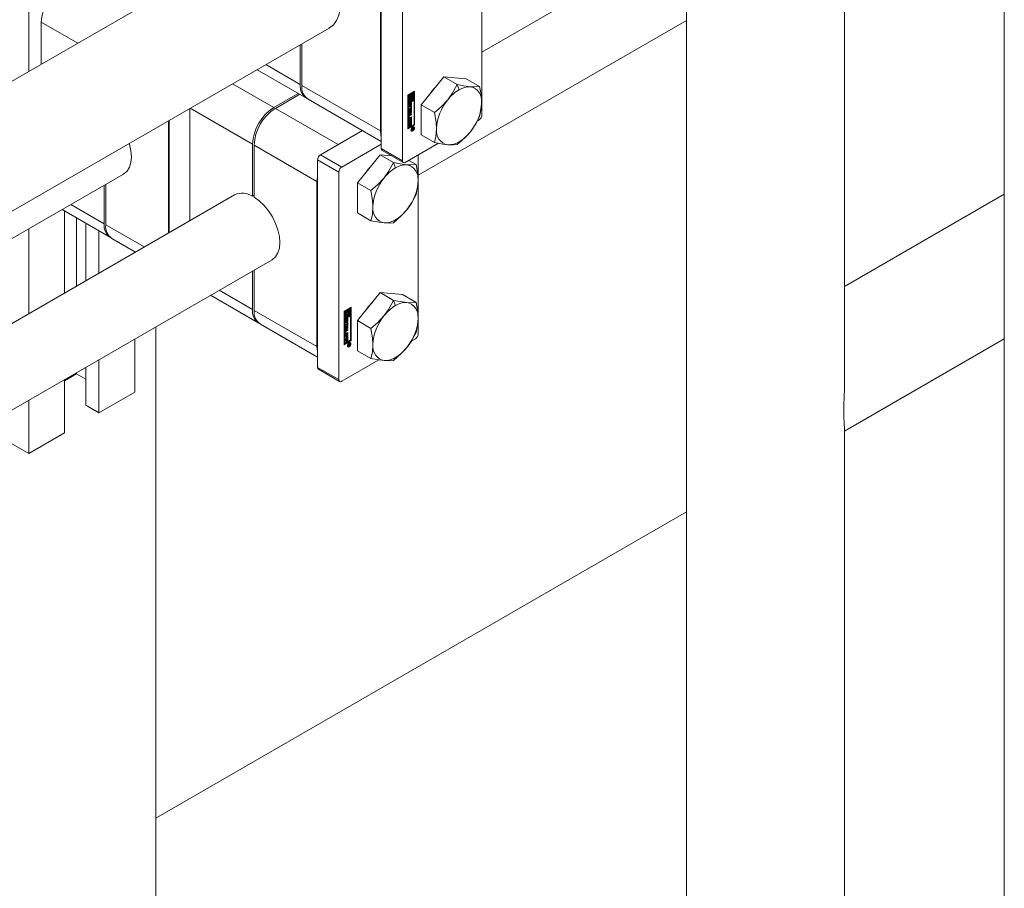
# Model space of a CAD drawing. Header units: millimetres. Extents: x 525 to 29324, y 175 to 20618.
# Tile 429 of 588: x 23265 to 23528, y 12389 to 12621. Entities that reach past the tile are written whole.
import ezdxf

# ---------------------------------------------------------------- set-up
doc = ezdxf.new("R2010")
doc.units = ezdxf.units.MM
doc.linetypes.add('SLD-Continua', pattern=[0])

msp = doc.modelspace()

# ---------------------------------------------------------------- linework, layer by layer
at = {"color": 7, "linetype": 'SLD-Continua', "lineweight": 18, "ltscale": 35}
for p, q in [((23442.96, 12751.41), (23442.96, 12343.72)), ((23485.13, 12523.82), (23485.13, 12751.41)), ((23527.77, 12254.38), (23527.77, 12715.74)), ((23388.39, 12661.83), (23388.39, 12595.85)), ((23361.52, 12652.85), (23361.52, 12586.87)), ((23367.17, 12649.59), (23367.17, 12583.6)), ((23361.34, 12647.93), (23361.34, 12591.58)), ((23332.63, 12644.99), (23110.07, 12516.54)), ((23442.96, 12644.09), (23388.39, 12612.59)), ((23267.47, 12628.25), (23267.47, 12607.39)), ((23270.83, 12620.55), (23270.83, 12609.33)), ((23270.83, 12620.55), (23280.55, 12614.94)), ((23371.42, 12579.71), (23442.96, 12621)), ((23125.06, 12490.56), (23347.62, 12619.01)), ((23339.91, 12603.95), (23339.91, 12614.56)), ((23340.34, 12614.8), (23340.34, 12603.7)), ((23328.38, 12607.9), (23341.57, 12600.28)), ((23330.72, 12609.25), (23339.91, 12603.95)), ((23378.2, 12605.99), (23372.19, 12598.51)), ((23378.2, 12605.99), (23381.77, 12603.93)), ((23384.21, 12605.45), (23378.2, 12605.99)), ((23384.21, 12605.45), (23387.78, 12603.39)), ((23321.88, 12604.15), (23332.84, 12597.82)), ((23361.34, 12591.58), (23340.34, 12603.7)), ((23368.59, 12601.08), (23370.44, 12602.15)), ((23370.13, 12601.93), (23369.46, 12601.54)), ((23370.13, 12601.93), (23370.27, 12601.85)), ((23370.3, 12593.25), (23370.3, 12602.07)), ((23370.44, 12602.15), (23370.44, 12593.17)), ((23381.77, 12603.93), (23382.31, 12602.55)), ((23332.84, 12597.82), (23339.34, 12601.57)), ((23339.77, 12601.33), (23333.27, 12597.57)), ((23342, 12600.04), (23361.52, 12588.77)), ((23368.59, 12592.09), (23368.59, 12601.08)), ((23368.8, 12601.16), (23368.62, 12601.06)), ((23368.62, 12601.06), (23368.62, 12599.18)), ((23368.62, 12601.06), (23368.76, 12600.98)), ((23370.13, 12599.85), (23368.62, 12598.98)), ((23368.94, 12601.08), (23368.76, 12600.98)), ((23368.76, 12600.98), (23368.76, 12599.1)), ((23370.27, 12599.76), (23368.76, 12598.9)), ((23368.76, 12599.1), (23369.43, 12599.48)), ((23368.8, 12601.16), (23368.94, 12601.08)), ((23368.94, 12599.4), (23368.94, 12601.08)), ((23369.11, 12599.66), (23368.94, 12599.56)), ((23369.25, 12599.58), (23368.94, 12599.4)), ((23369.04, 12599.97), (23369.18, 12599.89)), ((23369.29, 12601.44), (23369.11, 12601.34)), ((23369.11, 12601.34), (23369.11, 12600.86)), ((23369.11, 12601.34), (23369.25, 12601.26)), ((23369.11, 12600.86), (23369.25, 12600.78)), ((23369.11, 12599.93), (23369.11, 12599.66)), ((23369.11, 12599.66), (23369.25, 12599.58)), ((23369.29, 12600.17), (23369.24, 12600.17)), ((23369.43, 12601.36), (23369.25, 12601.26)), ((23369.25, 12601.26), (23369.25, 12600.78)), ((23369.25, 12599.86), (23369.25, 12599.58)), ((23369.29, 12601.44), (23369.43, 12601.36)), ((23369.29, 12600.17), (23369.43, 12600.09)), ((23369.43, 12600.75), (23369.43, 12601.36)), ((23369.43, 12599.48), (23369.43, 12600.09)), ((23369.46, 12601.54), (23369.46, 12600.94)), ((23369.46, 12601.54), (23369.6, 12601.46)), ((23369.46, 12600.94), (23369.6, 12600.85)), ((23369.46, 12600.27), (23369.46, 12599.66)), ((23369.46, 12600.27), (23369.6, 12600.19)), ((23369.46, 12599.66), (23369.6, 12599.58)), ((23370.27, 12601.85), (23369.6, 12601.46)), ((23369.6, 12601.46), (23369.6, 12600.85)), ((23369.6, 12600.19), (23369.6, 12599.58)), ((23369.6, 12599.58), (23369.78, 12599.68)), ((23369.78, 12601.36), (23370.09, 12601.54)), ((23369.78, 12601.08), (23369.78, 12601.36)), ((23369.85, 12601.06), (23369.78, 12601.1)), ((23369.78, 12599.68), (23369.78, 12600.16)), ((23369.95, 12601.46), (23369.95, 12600.95)), ((23369.95, 12600.5), (23369.95, 12599.95)), ((23369.95, 12599.95), (23370.09, 12599.87)), ((23370.09, 12601.54), (23370.09, 12599.87)), ((23370.09, 12599.87), (23370.27, 12599.97)), ((23370.13, 12599.85), (23370.27, 12599.76)), ((23370.27, 12599.97), (23370.27, 12601.85)), ((23370.27, 12593.27), (23370.27, 12599.76)), ((23310.43, 12597.54), (23310.43, 12567.6)), ((23310.56, 12597.62), (23327.19, 12588.02)), ((23350.03, 12587.9), (23333.27, 12597.57)), ((23368.62, 12599.18), (23368.76, 12599.1)), ((23368.62, 12598.98), (23368.62, 12592.48)), ((23368.76, 12598.9), (23368.62, 12598.98)), ((23368.76, 12598.9), (23368.76, 12592.4)), ((23368.84, 12598.08), (23368.84, 12598.58)), ((23368.86, 12597.39), (23369.41, 12597.71)), ((23369.27, 12597.52), (23368.86, 12597.28)), ((23369.41, 12597.44), (23368.86, 12597.12)), ((23368.86, 12597.12), (23368.86, 12597.39)), ((23368.86, 12597.01), (23369.59, 12596.98)), ((23368.86, 12596.71), (23368.86, 12597.01)), ((23368.86, 12596.78), (23368.98, 12596.71)), ((23368.98, 12596.71), (23368.86, 12596.71)), ((23369.45, 12596.66), (23368.86, 12595.96)), ((23368.89, 12598.78), (23369.03, 12598.7)), ((23368.89, 12598.74), (23368.89, 12598.3)), ((23368.89, 12598.74), (23369.03, 12598.66)), ((23368.89, 12598.3), (23369.03, 12598.22)), ((23368.89, 12598.26), (23369.04, 12598.18)), ((23368.91, 12598.82), (23369.04, 12598.74)), ((23368.91, 12598.24), (23369.05, 12598.16)), ((23368.92, 12598.84), (23369.06, 12598.76)), ((23368.93, 12598.86), (23369.07, 12598.77)), ((23369.07, 12597.94), (23368.93, 12598.03)), ((23368.94, 12598.86), (23369.08, 12598.78)), ((23368.98, 12596.15), (23368.98, 12596.71)), ((23369, 12596.78), (23369, 12596.42)), ((23369.29, 12596.77), (23369, 12596.78)), ((23369, 12596.78), (23369.14, 12596.7)), ((23369.03, 12598.66), (23369.03, 12598.22)), ((23369.08, 12598.78), (23369.07, 12598.77)), ((23369.08, 12598.99), (23369.08, 12598.78)), ((23369.12, 12598.28), (23369.13, 12598.75)), ((23369.43, 12596.69), (23369.14, 12596.7)), ((23369.14, 12596.7), (23369.14, 12596.34)), ((23369.14, 12596.34), (23369.43, 12596.69)), ((23369.17, 12598.9), (23369.16, 12598.42)), ((23369.16, 12598.42), (23369.3, 12598.34)), ((23369.17, 12598.92), (23369.31, 12598.85)), ((23369.17, 12598.9), (23369.31, 12598.82)), ((23369.19, 12598.96), (23369.32, 12598.88)), ((23369.21, 12598.99), (23369.33, 12598.92)), ((23369.22, 12599.02), (23369.36, 12598.94)), ((23369.22, 12599.01), (23369.35, 12598.94)), ((23369.38, 12598.94), (23369.24, 12599.02)), ((23369.27, 12597.52), (23369.41, 12597.44)), ((23369.29, 12596.77), (23369.43, 12596.69)), ((23369.31, 12598.82), (23369.3, 12598.34)), ((23369.35, 12598.11), (23369.35, 12598.32)), ((23369.36, 12598.12), (23369.35, 12598.12)), ((23369.4, 12598.44), (23369.4, 12598.88)), ((23369.41, 12598.09), (23369.59, 12598.19)), ((23369.41, 12597.71), (23369.41, 12598.09)), ((23369.41, 12597.06), (23369.41, 12597.44)), ((23369.45, 12597.25), (23369.41, 12597.23)), ((23369.59, 12597.17), (23369.41, 12597.06)), ((23369.45, 12599.1), (23369.45, 12598.6)), ((23369.45, 12599.1), (23369.59, 12599.02)), ((23369.45, 12598.6), (23369.59, 12598.52)), ((23369.45, 12598.11), (23369.45, 12597.25)), ((23369.45, 12597.25), (23369.59, 12597.17)), ((23369.45, 12596.98), (23369.45, 12596.66)), ((23369.45, 12596.66), (23369.59, 12596.58)), ((23369.59, 12599.02), (23369.59, 12598.52)), ((23369.59, 12598.19), (23369.59, 12597.17)), ((23369.59, 12596.98), (23369.59, 12596.58)), ((23372.19, 12598.51), (23375.76, 12596.45)), ((23372.19, 12598.51), (23372.19, 12590.5)), ((23304.77, 12594.28), (23304.77, 12564.34)), ((23304.95, 12594.38), (23304.95, 12564.44)), ((23368.84, 12594.86), (23368.84, 12595.45)), ((23369.59, 12596.58), (23368.86, 12595.71)), ((23368.86, 12596), (23368.98, 12596.15)), ((23368.86, 12595.71), (23368.86, 12596)), ((23368.86, 12594.52), (23369.59, 12594.94)), ((23368.86, 12594.24), (23368.86, 12594.52)), ((23368.97, 12594.47), (23368.86, 12594.41)), ((23369.11, 12594.39), (23368.86, 12594.24)), ((23368.88, 12595.53), (23368.88, 12595.15)), ((23368.88, 12595.53), (23369.02, 12595.45)), ((23368.88, 12595.15), (23369.02, 12595.06)), ((23368.9, 12595.1), (23369.04, 12595.02)), ((23369.45, 12595.12), (23368.92, 12594.81)), ((23368.92, 12594.81), (23369.06, 12594.73)), ((23369.45, 12595.95), (23368.95, 12595.66)), ((23368.95, 12595.66), (23369.09, 12595.58)), ((23368.97, 12594.47), (23369.11, 12594.39)), ((23369, 12596.42), (23369.14, 12596.34)), ((23369.02, 12595.45), (23369.02, 12595.06)), ((23369.06, 12595.84), (23369.59, 12596.14)), ((23369.59, 12595.04), (23369.06, 12594.73)), ((23369.59, 12595.87), (23369.09, 12595.58)), ((23369.09, 12595.02), (23369.59, 12595.31)), ((23369.11, 12593.77), (23369.11, 12594.39)), ((23369.27, 12594.64), (23369.15, 12594.57)), ((23369.15, 12594.57), (23369.15, 12593.95)), ((23369.15, 12594.57), (23369.29, 12594.49)), ((23369.27, 12594.64), (23369.41, 12594.56)), ((23369.41, 12594.56), (23369.29, 12594.49)), ((23369.29, 12594.49), (23369.29, 12593.87)), ((23369.41, 12593.91), (23369.41, 12594.56)), ((23369.45, 12594.1), (23369.41, 12594.08)), ((23369.45, 12596.06), (23369.45, 12595.95)), ((23369.45, 12595.95), (23369.59, 12595.87)), ((23369.45, 12595.23), (23369.45, 12595.12)), ((23369.45, 12595.12), (23369.59, 12595.04)), ((23369.45, 12594.86), (23369.45, 12594.1)), ((23369.45, 12594.1), (23369.59, 12594.02)), ((23369.59, 12596.14), (23369.59, 12595.87)), ((23369.59, 12595.31), (23369.59, 12595.04)), ((23369.59, 12594.94), (23369.59, 12594.02)), ((23387.2, 12594.26), (23387.61, 12594.5)), ((23356.53, 12591.65), (23345.32, 12585.19)), ((23356.53, 12591.65), (23350.03, 12587.9)), ((23368.59, 12592.26), (23370.3, 12593.25)), ((23370.44, 12593.17), (23368.59, 12592.09)), ((23368.62, 12592.48), (23368.76, 12592.4)), ((23368.76, 12592.4), (23370.27, 12593.27)), ((23368.86, 12593.51), (23369.59, 12593.94)), ((23368.86, 12593.24), (23368.86, 12593.51)), ((23368.97, 12593.46), (23368.86, 12593.4)), ((23369.11, 12593.38), (23368.86, 12593.24)), ((23368.97, 12593.46), (23369.11, 12593.38)), ((23369.15, 12593.95), (23369.11, 12593.93)), ((23369.29, 12593.87), (23369.11, 12593.77)), ((23369.11, 12592.76), (23369.11, 12593.38)), ((23369.15, 12592.95), (23369.11, 12592.93)), ((23369.29, 12592.87), (23369.11, 12592.76)), ((23369.15, 12593.95), (23369.29, 12593.87)), ((23369.27, 12593.64), (23369.15, 12593.57)), ((23369.15, 12593.57), (23369.15, 12592.95)), ((23369.15, 12593.57), (23369.29, 12593.49)), ((23369.15, 12592.95), (23369.29, 12592.87)), ((23369.27, 12593.64), (23369.41, 12593.56)), ((23369.41, 12593.56), (23369.29, 12593.49)), ((23369.29, 12593.49), (23369.29, 12592.87)), ((23369.59, 12594.02), (23369.41, 12593.91)), ((23369.41, 12592.91), (23369.41, 12593.56)), ((23369.45, 12593.09), (23369.41, 12593.07)), ((23369.59, 12593.01), (23369.41, 12592.91)), ((23369.45, 12593.85), (23369.45, 12593.09)), ((23369.45, 12593.09), (23369.59, 12593.01)), ((23369.46, 12591.79), (23369.53, 12591.72)), ((23369.53, 12591.72), (23369.67, 12591.64)), ((23369.59, 12593.94), (23369.59, 12593.01)), ((23369.67, 12592.1), (23370.17, 12592.4)), ((23369.9, 12592.13), (23369.67, 12591.99)), ((23369.67, 12591.84), (23369.9, 12592.13)), ((23369.67, 12591.99), (23369.67, 12592.1)), ((23369.86, 12591.96), (23369.67, 12591.7)), ((23369.67, 12591.7), (23369.67, 12591.84)), ((23369.8, 12592.18), (23369.9, 12592.13)), ((23369.8, 12592), (23369.86, 12591.96)), ((23369.93, 12591.54), (23369.8, 12591.62)), ((23369.93, 12592.5), (23369.83, 12592.55)), ((23369.83, 12592.2), (23369.93, 12592.14)), ((23369.86, 12592.07), (23369.96, 12592.02)), ((23369.86, 12592.07), (23369.95, 12592.02)), ((23370.01, 12591.91), (23369.87, 12591.99)), ((23369.87, 12591.99), (23370.01, 12591.91)), ((23370.02, 12591.91), (23369.88, 12592)), ((23369.88, 12591.92), (23369.93, 12591.89)), ((23369.9, 12592.13), (23369.93, 12592.11)), ((23370.09, 12592.23), (23369.93, 12592.14)), ((23369.93, 12592.14), (23369.93, 12592.11)), ((23370.04, 12592.61), (23369.94, 12592.63)), ((23369.99, 12592.29), (23370.09, 12592.23)), ((23370.03, 12592.31), (23370.03, 12592.29)), ((23370.03, 12592.29), (23370.17, 12592.2)), ((23370.18, 12592.52), (23370.04, 12592.61)), ((23370.05, 12592.06), (23370.12, 12592.02)), ((23370.09, 12592.19), (23370.09, 12592.23)), ((23370.09, 12592.18), (23370.09, 12592.19)), ((23370.09, 12592.16), (23370.09, 12592.18)), ((23370.09, 12592.16), (23370.16, 12592.12)), ((23370.17, 12592.4), (23370.17, 12592.2)), ((23370.44, 12593.17), (23370.3, 12593.25)), ((23372.19, 12590.5), (23375.76, 12588.44)), ((23327.19, 12574.13), (23327.19, 12588.02)), ((23344.37, 12578.1), (23327.61, 12587.78)), ((23327.61, 12587.78), (23327.61, 12573.89)), ((23350.98, 12581.92), (23361.52, 12588)), ((23367.17, 12583.6), (23361.52, 12586.87)), ((23361.74, 12586.36), (23367.4, 12583.1)), ((23367.95, 12583.15), (23376.78, 12588.25)), ((23382.31, 12588.66), (23381.77, 12587.9)), ((23350.2, 12580.58), (23344.55, 12583.84)), ((23344.55, 12583.84), (23344.55, 12528.47)), ((23350.98, 12581.92), (23345.32, 12585.19)), ((23361.23, 12585.16), (23355.22, 12577.68)), ((23361.23, 12585.16), (23364.8, 12583.1)), ((23364.31, 12584.88), (23361.23, 12585.16)), ((23368.87, 12583.68), (23370.81, 12582.56)), ((23371.42, 12585.15), (23371.42, 12537.45)), ((23364.8, 12583.1), (23365.33, 12581.72)), ((23101.35, 12469.55), (23292.8, 12580.04)), ((23350.2, 12580.58), (23350.2, 12525.21)), ((23287.59, 12566.78), (23287.59, 12577.03)), ((23288.01, 12577.28), (23288.01, 12566.53)), ((23344.37, 12578.1), (23344.37, 12534)), ((23355.22, 12577.68), (23358.79, 12575.62)), ((23355.22, 12577.68), (23355.22, 12569.67)), ((23322.4, 12574.51), (23091.35, 12441.16)), ((23327.19, 12574.13), (23327.61, 12574.38)), ((23527.77, 12574.65), (23485.13, 12550.04)), ((23276.36, 12570.55), (23289.25, 12563.11)), ((23278.7, 12571.9), (23287.59, 12566.78)), ((23277.02, 12570.17), (23277.02, 12548.32)), ((23280.2, 12568.33), (23280.2, 12550.15)), ((23355.22, 12569.67), (23358.79, 12567.61)), ((23365.33, 12567.83), (23364.8, 12567.07)), ((23267.47, 12565.42), (23267.47, 12542.81)), ((23282.67, 12566.9), (23282.67, 12551.58)), ((23298.29, 12560.6), (23288.01, 12566.53)), ((23286.21, 12564.86), (23286.21, 12553.62)), ((23289.67, 12562.87), (23295.95, 12559.24)), ((23295.76, 12559.35), (23295.76, 12559.13)), ((23101.35, 12423.84), (23332.4, 12557.19)), ((23327.19, 12543.92), (23327.19, 12554.18)), ((23327.61, 12554.42), (23327.61, 12543.68)), ((23315.95, 12547.7), (23328.84, 12540.26)), ((23318.3, 12549.05), (23327.19, 12543.92)), ((23361.23, 12548.41), (23355.22, 12540.93)), ((23361.23, 12548.41), (23364.8, 12546.35)), ((23367.24, 12547.87), (23361.23, 12548.41)), ((23367.24, 12547.87), (23370.81, 12545.81)), ((23351.62, 12543.5), (23353.47, 12544.57)), ((23353.16, 12544.35), (23352.49, 12543.96)), ((23353.3, 12544.27), (23352.63, 12543.88)), ((23353.16, 12544.35), (23353.3, 12544.27)), ((23353.3, 12542.39), (23353.3, 12544.27)), ((23353.33, 12535.67), (23353.33, 12544.49)), ((23353.47, 12544.57), (23353.47, 12535.59)), ((23364.8, 12546.35), (23365.33, 12544.97)), ((23344.37, 12534), (23327.61, 12543.68)), ((23351.62, 12534.52), (23351.62, 12543.5)), ((23351.83, 12543.58), (23351.65, 12543.48)), ((23351.65, 12543.48), (23351.65, 12541.6)), ((23351.65, 12543.48), (23351.79, 12543.4)), ((23353.16, 12542.27), (23351.65, 12541.4)), ((23351.65, 12541.6), (23351.79, 12541.52)), ((23351.97, 12543.5), (23351.79, 12543.4)), ((23351.79, 12543.4), (23351.79, 12541.52)), ((23353.3, 12542.19), (23351.79, 12541.32)), ((23351.79, 12541.52), (23352.46, 12541.9)), ((23351.83, 12543.58), (23351.97, 12543.5)), ((23351.97, 12541.82), (23351.97, 12543.5)), ((23352.14, 12542.09), (23351.97, 12541.99)), ((23352.28, 12542), (23351.97, 12541.82)), ((23352.07, 12542.39), (23352.21, 12542.31)), ((23352.32, 12543.86), (23352.14, 12543.76)), ((23352.14, 12543.76), (23352.14, 12543.28)), ((23352.14, 12543.76), (23352.28, 12543.68)), ((23352.14, 12543.28), (23352.28, 12543.2)), ((23352.14, 12542.35), (23352.14, 12542.09)), ((23352.14, 12542.09), (23352.28, 12542)), ((23352.32, 12542.59), (23352.27, 12542.59)), ((23352.46, 12543.78), (23352.28, 12543.68)), ((23352.28, 12543.68), (23352.28, 12543.2)), ((23352.28, 12542.28), (23352.28, 12542)), ((23352.32, 12543.86), (23352.46, 12543.78)), ((23352.32, 12542.59), (23352.46, 12542.51)), ((23352.46, 12543.17), (23352.46, 12543.78)), ((23352.46, 12541.9), (23352.46, 12542.51)), ((23352.48, 12541.52), (23352.48, 12541.02)), ((23352.48, 12541.52), (23352.62, 12541.44)), ((23352.49, 12543.96), (23352.49, 12543.36)), ((23352.49, 12543.96), (23352.63, 12543.88)), ((23352.49, 12543.36), (23352.63, 12543.28)), ((23352.49, 12542.69), (23352.49, 12542.09)), ((23352.49, 12542.69), (23352.63, 12542.61)), ((23352.49, 12542.09), (23352.63, 12542)), ((23352.63, 12543.88), (23352.63, 12543.28)), ((23352.63, 12542.61), (23352.63, 12542)), ((23352.63, 12542), (23352.81, 12542.11)), ((23352.81, 12543.78), (23353.12, 12543.96)), ((23352.81, 12543.51), (23352.81, 12543.78)), ((23352.88, 12543.48), (23352.81, 12543.52)), ((23352.81, 12542.11), (23352.81, 12542.58)), ((23352.98, 12543.88), (23352.98, 12543.37)), ((23352.98, 12542.92), (23352.98, 12542.37)), ((23352.98, 12542.37), (23353.12, 12542.29)), ((23353.12, 12543.96), (23353.12, 12542.29)), ((23353.12, 12542.29), (23353.3, 12542.39)), ((23353.16, 12542.27), (23353.3, 12542.19)), ((23353.3, 12535.69), (23353.3, 12542.19)), ((23301.41, 11823.23), (23301.41, 12539.3)), ((23301.41, 11823.23), (23301.41, 12539.3)), ((23301.41, 11823.23), (23301.41, 12539.3)), ((23301.41, 11823.23), (23301.41, 12539.3)), ((23301.41, 11823.23), (23301.41, 12539.3)), ((23329.27, 12540.01), (23344.55, 12531.2)), ((23351.65, 12541.4), (23351.65, 12534.9)), ((23351.79, 12541.32), (23351.65, 12541.4)), ((23351.79, 12541.32), (23351.79, 12534.82)), ((23351.87, 12540.5), (23351.87, 12541)), ((23351.89, 12539.82), (23352.44, 12540.14)), ((23352.3, 12539.94), (23351.89, 12539.7)), ((23352.44, 12539.86), (23351.89, 12539.54)), ((23351.89, 12539.54), (23351.89, 12539.82)), ((23351.89, 12539.43), (23352.62, 12539.4)), ((23351.89, 12539.13), (23351.89, 12539.43)), ((23351.89, 12539.2), (23352.01, 12539.13)), ((23352.01, 12539.13), (23351.89, 12539.13)), ((23352.48, 12539.08), (23351.89, 12538.38)), ((23352.62, 12539), (23351.89, 12538.13)), ((23351.92, 12541.2), (23352.06, 12541.12)), ((23351.92, 12541.16), (23351.92, 12540.73)), ((23351.92, 12541.16), (23352.06, 12541.08)), ((23351.92, 12540.73), (23352.06, 12540.64)), ((23351.92, 12540.68), (23352.06, 12540.6)), ((23351.94, 12541.24), (23352.07, 12541.16)), ((23351.94, 12540.66), (23352.08, 12540.58)), ((23351.95, 12541.26), (23352.09, 12541.18)), ((23352.1, 12540.37), (23351.95, 12540.45)), ((23351.96, 12541.28), (23352.1, 12541.2)), ((23351.97, 12541.28), (23352.11, 12541.2)), ((23352.01, 12538.57), (23352.01, 12539.13)), ((23352.03, 12539.2), (23352.03, 12538.84)), ((23352.32, 12539.19), (23352.03, 12539.2)), ((23352.03, 12539.2), (23352.17, 12539.12)), ((23352.06, 12541.08), (23352.06, 12540.64)), ((23352.11, 12541.2), (23352.1, 12541.2)), ((23352.11, 12541.41), (23352.11, 12541.2)), ((23352.15, 12540.7), (23352.16, 12541.18)), ((23352.17, 12539.12), (23352.17, 12538.76)), ((23352.46, 12539.11), (23352.17, 12539.12)), ((23352.17, 12538.76), (23352.46, 12539.11)), ((23352.19, 12541.32), (23352.18, 12540.84)), ((23352.18, 12540.84), (23352.33, 12540.76)), ((23352.19, 12541.32), (23352.34, 12541.24)), ((23352.2, 12541.35), (23352.34, 12541.27)), ((23352.22, 12541.38), (23352.35, 12541.3)), ((23352.24, 12541.41), (23352.36, 12541.34)), ((23352.25, 12541.44), (23352.39, 12541.36)), ((23352.25, 12541.44), (23352.38, 12541.36)), ((23352.41, 12541.36), (23352.27, 12541.44)), ((23352.3, 12539.94), (23352.44, 12539.86)), ((23352.32, 12539.19), (23352.46, 12539.11)), ((23352.34, 12541.24), (23352.33, 12540.76)), ((23352.38, 12540.53), (23352.38, 12540.74)), ((23352.39, 12540.54), (23352.38, 12540.55)), ((23352.43, 12540.86), (23352.43, 12541.3)), ((23352.44, 12540.51), (23352.62, 12540.61)), ((23352.44, 12540.14), (23352.44, 12540.51)), ((23352.44, 12539.48), (23352.44, 12539.86)), ((23352.48, 12539.67), (23352.44, 12539.65)), ((23352.62, 12539.59), (23352.44, 12539.48)), ((23352.48, 12541.02), (23352.62, 12540.94)), ((23352.48, 12540.53), (23352.48, 12539.67)), ((23352.48, 12539.67), (23352.62, 12539.59)), ((23352.48, 12539.41), (23352.48, 12539.08)), ((23352.48, 12539.08), (23352.62, 12539)), ((23352.62, 12541.44), (23352.62, 12540.94)), ((23352.62, 12540.61), (23352.62, 12539.59)), ((23352.62, 12539.4), (23352.62, 12539)), ((23355.22, 12540.93), (23358.79, 12538.87)), ((23355.22, 12540.93), (23355.22, 12532.92)), ((23351.87, 12537.28), (23351.87, 12537.87)), ((23351.89, 12538.42), (23352.01, 12538.57)), ((23351.89, 12538.13), (23351.89, 12538.42)), ((23351.89, 12536.94), (23352.62, 12537.36)), ((23351.89, 12536.67), (23351.89, 12536.94)), ((23352, 12536.89), (23351.89, 12536.83)), ((23352.14, 12536.81), (23351.89, 12536.67)), ((23351.89, 12535.93), (23352.62, 12536.36)), ((23351.91, 12537.96), (23351.91, 12537.57)), ((23351.91, 12537.96), (23352.05, 12537.87)), ((23351.91, 12537.57), (23352.05, 12537.49)), ((23351.93, 12537.52), (23352.07, 12537.44)), ((23352.48, 12537.54), (23351.95, 12537.23)), ((23351.95, 12537.23), (23352.09, 12537.15)), ((23352.48, 12538.37), (23351.98, 12538.08)), ((23351.98, 12538.08), (23352.12, 12538)), ((23352, 12536.89), (23352.14, 12536.81)), ((23352.03, 12538.84), (23352.17, 12538.76)), ((23352.05, 12537.87), (23352.05, 12537.49)), ((23352.09, 12538.26), (23352.62, 12538.57)), ((23352.62, 12537.46), (23352.09, 12537.15)), ((23352.62, 12538.29), (23352.12, 12538)), ((23352.12, 12537.44), (23352.62, 12537.73)), ((23352.14, 12536.19), (23352.14, 12536.81)), ((23352.18, 12536.38), (23352.14, 12536.35)), ((23352.32, 12536.29), (23352.14, 12536.19)), ((23352.3, 12537.07), (23352.18, 12536.99)), ((23352.18, 12536.99), (23352.18, 12536.38)), ((23352.18, 12536.99), (23352.32, 12536.91)), ((23352.18, 12536.38), (23352.32, 12536.29)), ((23352.3, 12537.07), (23352.44, 12536.98)), ((23352.44, 12536.98), (23352.32, 12536.91)), ((23352.32, 12536.91), (23352.32, 12536.29)), ((23352.44, 12536.33), (23352.44, 12536.98)), ((23352.48, 12536.52), (23352.44, 12536.5)), ((23352.62, 12536.44), (23352.44, 12536.33)), ((23352.48, 12538.48), (23352.48, 12538.37)), ((23352.48, 12538.37), (23352.62, 12538.29)), ((23352.48, 12537.65), (23352.48, 12537.54)), ((23352.48, 12537.54), (23352.62, 12537.46)), ((23352.48, 12537.28), (23352.48, 12536.52)), ((23352.48, 12536.52), (23352.62, 12536.44)), ((23352.48, 12536.28), (23352.48, 12535.51)), ((23352.62, 12538.57), (23352.62, 12538.29)), ((23352.62, 12537.73), (23352.62, 12537.46)), ((23352.62, 12537.36), (23352.62, 12536.44)), ((23352.62, 12536.36), (23352.62, 12535.43)), ((23295.76, 12536.04), (23295.76, 12521.83)), ((23351.62, 12534.68), (23353.33, 12535.67)), ((23353.47, 12535.59), (23351.62, 12534.52)), ((23351.65, 12534.9), (23351.79, 12534.82)), ((23351.79, 12534.82), (23353.3, 12535.69)), ((23351.89, 12535.66), (23351.89, 12535.93)), ((23352, 12535.89), (23351.89, 12535.82)), ((23352.14, 12535.8), (23351.89, 12535.66)), ((23352, 12535.89), (23352.14, 12535.8)), ((23352.14, 12535.19), (23352.14, 12535.8)), ((23352.18, 12535.37), (23352.14, 12535.35)), ((23352.32, 12535.29), (23352.14, 12535.19)), ((23352.3, 12536.06), (23352.18, 12535.99)), ((23352.18, 12535.99), (23352.18, 12535.37)), ((23352.18, 12535.99), (23352.32, 12535.91)), ((23352.18, 12535.37), (23352.32, 12535.29)), ((23352.3, 12536.06), (23352.44, 12535.98)), ((23352.44, 12535.98), (23352.32, 12535.91)), ((23352.32, 12535.91), (23352.32, 12535.29)), ((23352.44, 12535.33), (23352.44, 12535.98)), ((23352.48, 12535.51), (23352.44, 12535.49)), ((23352.62, 12535.43), (23352.44, 12535.33)), ((23352.48, 12535.51), (23352.62, 12535.43)), ((23352.49, 12534.21), (23352.56, 12534.14)), ((23352.56, 12534.14), (23352.7, 12534.06)), ((23352.7, 12534.53), (23353.2, 12534.82)), ((23352.93, 12534.55), (23352.7, 12534.41)), ((23352.7, 12534.26), (23352.93, 12534.55)), ((23352.7, 12534.41), (23352.7, 12534.53)), ((23352.89, 12534.38), (23352.7, 12534.12)), ((23352.7, 12534.12), (23352.7, 12534.26)), ((23352.83, 12534.6), (23352.93, 12534.55)), ((23352.83, 12534.42), (23352.89, 12534.38)), ((23352.96, 12533.96), (23352.83, 12534.04)), ((23352.96, 12534.92), (23352.86, 12534.98)), ((23352.86, 12534.62), (23352.96, 12534.56)), ((23352.89, 12534.49), (23352.99, 12534.44)), ((23352.89, 12534.49), (23352.98, 12534.44)), ((23353.04, 12534.33), (23352.9, 12534.41)), ((23352.9, 12534.41), (23353.04, 12534.33)), ((23353.05, 12534.34), (23352.91, 12534.42)), ((23352.91, 12534.34), (23352.96, 12534.31)), ((23352.93, 12534.55), (23352.96, 12534.53)), ((23353.12, 12534.66), (23352.96, 12534.56)), ((23352.96, 12534.56), (23352.96, 12534.53)), ((23353.07, 12535.03), (23352.97, 12535.05)), ((23353.02, 12534.71), (23353.12, 12534.66)), ((23353.06, 12534.74), (23353.06, 12534.71)), ((23353.06, 12534.71), (23353.2, 12534.63)), ((23353.21, 12534.95), (23353.07, 12535.03)), ((23353.08, 12534.48), (23353.15, 12534.44)), ((23353.12, 12534.61), (23353.12, 12534.66)), ((23353.12, 12534.6), (23353.12, 12534.61)), ((23353.12, 12534.58), (23353.12, 12534.6)), ((23353.12, 12534.58), (23353.19, 12534.54)), ((23353.2, 12534.82), (23353.2, 12534.63)), ((23353.47, 12535.59), (23353.33, 12535.67)), ((23369.52, 12535.46), (23370.64, 12536.1)), ((23485.13, 12511.48), (23527.77, 12536.09)), ((23355.22, 12532.92), (23358.79, 12530.86)), ((23365.33, 12531.08), (23364.8, 12530.32)), ((23282.67, 12528.49), (23282.67, 12518.36)), ((23286.21, 12530.53), (23286.21, 12516.32)), ((23350.2, 12525.21), (23344.55, 12528.47)), ((23350.98, 12524.76), (23360.88, 12530.47)), ((23280.2, 12526.72), (23277.02, 12524.89)), ((23280.2, 12527.06), (23280.2, 12526.72)), ((23282.67, 12525.3), (23280.2, 12526.72)), ((23344.77, 12527.97), (23350.43, 12524.7)), ((23277.02, 12525.23), (23277.02, 12511.01)), ((23295.76, 12521.83), (23286.21, 12516.32)), ((23267.47, 12519.72), (23267.47, 12505.5)), ((23286.21, 12516.32), (23282.67, 12518.36)), ((23267.47, 12505.5), (23255.16, 12512.61)), ((23277.02, 12511.01), (23267.47, 12505.5)), ((23485.13, 12319.38), (23485.13, 12512.45)), ((23442.96, 12489.89), (23301.41, 12408.19)), ((23442.96, 12489.89), (23301.41, 12408.19)), ((23442.96, 12489.89), (23301.41, 12408.19)), ((23442.96, 12489.89), (23301.41, 12408.19)), ((23442.96, 12489.89), (23301.41, 12408.19))]:
    msp.add_line(p, q, dxfattribs=at)
at = {"color": 7, "linetype": 'SLD-Continua', "lineweight": 18, "ltscale": 35, "flags": 128}
for points in [[(23340.34, 12644.12), (23341.97, 12643), (23343.56, 12641.6), (23345.07, 12639.98), (23346.46, 12638.17), (23347.7, 12636.2), (23348.76, 12634.14), (23349.61, 12632.02), (23350.23, 12629.91), (23350.61, 12627.84), (23350.73, 12625.88), (23350.61, 12624.06), (23350.23, 12622.43), (23349.61, 12621.03), (23348.76, 12619.9), (23347.7, 12619.05), (23347.62, 12619.01)], [(23381.77, 12603.93), (23380.47, 12601.52), (23379.3, 12599.88)], [(23385.31, 12603.35), (23383.52, 12603.59), (23381.77, 12603.93)], [(23387.78, 12603.39), (23386.48, 12603.3), (23385.31, 12603.35)], [(23388.32, 12599.07), (23388.15, 12601.34), (23387.78, 12603.39)], [(23369.25, 12600.78), (23369.16, 12600.64), (23369.1, 12600.49), (23369.05, 12600.34), (23369.04, 12600.2), (23369.05, 12600.07), (23369.1, 12599.97), (23369.16, 12599.9), (23369.25, 12599.86)], [(23369.43, 12600.09), (23369.34, 12600.09), (23369.27, 12600.13), (23369.23, 12600.2), (23369.21, 12600.3), (23369.23, 12600.42), (23369.27, 12600.54), (23369.34, 12600.66), (23369.43, 12600.75)], [(23369.6, 12600.85), (23369.69, 12600.86), (23369.76, 12600.82), (23369.8, 12600.75), (23369.82, 12600.65), (23369.8, 12600.53), (23369.76, 12600.4), (23369.69, 12600.29), (23369.6, 12600.19)], [(23369.78, 12600.16), (23369.87, 12600.3), (23369.94, 12600.45), (23369.98, 12600.6), (23369.99, 12600.75), (23369.98, 12600.87), (23369.94, 12600.98), (23369.87, 12601.05), (23369.78, 12601.08)], [(23379.3, 12599.88), (23377.51, 12597.96), (23375.76, 12596.45)], [(23368.85, 12598), (23368.88, 12598.01), (23368.93, 12598.03)], [(23368.89, 12598.79), (23368.89, 12598.78), (23368.89, 12598.78)], [(23369.45, 12599.1), (23369.45, 12599.15), (23369.44, 12599.18)], [(23387.78, 12595.38), (23388.21, 12597.44), (23388.32, 12599.07)], [(23368.85, 12594.79), (23368.88, 12594.79), (23368.92, 12594.81)], [(23375.76, 12596.45), (23376.19, 12593.89), (23376.29, 12592.14)], [(23385.31, 12591.33), (23386.77, 12593.45), (23387.78, 12595.38)], [(23361.52, 12590.06), (23361.45, 12590.37), (23361.34, 12591.58)], [(23369.93, 12591.54), (23369.75, 12591.48), (23369.6, 12591.51), (23369.49, 12591.62), (23369.46, 12591.81), (23369.49, 12592.04), (23369.6, 12592.27), (23369.75, 12592.48), (23369.93, 12592.62)], [(23369.77, 12591.61), (23369.61, 12591.56), (23369.53, 12591.56)], [(23369.93, 12592.5), (23369.79, 12592.39), (23369.67, 12592.23), (23369.59, 12592.05), (23369.57, 12591.87), (23369.59, 12591.73), (23369.67, 12591.64), (23369.79, 12591.61), (23369.93, 12591.66)], [(23369.93, 12592.62), (23370.11, 12592.68), (23370.26, 12592.65), (23370.36, 12592.54), (23370.4, 12592.35), (23370.36, 12592.12), (23370.26, 12591.89), (23370.11, 12591.68), (23369.93, 12591.54)], [(23369.93, 12591.66), (23370.07, 12591.77), (23370.18, 12591.93), (23370.26, 12592.11), (23370.29, 12592.29), (23370.26, 12592.43), (23370.18, 12592.52), (23370.07, 12592.55), (23369.93, 12592.5)], [(23370.03, 12592.27), (23370.03, 12592.28), (23370.03, 12592.29)], [(23370.18, 12592.68), (23370.22, 12592.62), (23370.25, 12592.45)], [(23376.29, 12592.14), (23376.13, 12590.06), (23375.76, 12588.44)], [(23381.77, 12587.9), (23383.94, 12589.81), (23385.31, 12591.33)], [(23294.28, 12588.22), (23294.35, 12587.99), (23294.74, 12586.26), (23294.87, 12584.62), (23294.74, 12583.13), (23294.35, 12581.85), (23293.72, 12580.82), (23292.87, 12580.09), (23292.8, 12580.04)], [(23375.76, 12588.44), (23377.93, 12588.03), (23379.3, 12587.86)], [(23379.3, 12587.86), (23380.76, 12587.81), (23381.77, 12587.9)], [(23364.8, 12583.1), (23363.5, 12580.69), (23362.33, 12579.05)], [(23368.34, 12582.52), (23366.55, 12582.76), (23364.8, 12583.1)], [(23370.81, 12582.56), (23369.51, 12582.47), (23368.34, 12582.52)], [(23371.34, 12578.24), (23371.18, 12580.51), (23370.81, 12582.56)], [(23344.37, 12578.1), (23344.48, 12579.44), (23344.55, 12579.83)], [(23362.33, 12579.05), (23360.54, 12577.13), (23358.79, 12575.62)], [(23370.81, 12574.55), (23371.24, 12576.61), (23371.34, 12578.24)], [(23327.61, 12573.89), (23328.96, 12572.91), (23330.25, 12571.67), (23331.44, 12570.22), (23332.47, 12568.61), (23333.32, 12566.89), (23333.95, 12565.13), (23334.34, 12563.41), (23334.47, 12561.77), (23334.34, 12560.28), (23333.95, 12559), (23333.32, 12557.97), (23332.47, 12557.23), (23332.4, 12557.19)], [(23358.79, 12575.62), (23359.22, 12573.06), (23359.32, 12571.31)], [(23368.34, 12570.5), (23369.8, 12572.62), (23370.81, 12574.55)], [(23359.32, 12571.31), (23359.16, 12569.23), (23358.79, 12567.61)], [(23364.8, 12567.07), (23366.97, 12568.98), (23368.34, 12570.5)], [(23358.79, 12567.61), (23360.96, 12567.2), (23362.33, 12567.03)], [(23362.33, 12567.03), (23363.79, 12566.98), (23364.8, 12567.07)], [(23364.8, 12546.35), (23363.5, 12543.94), (23362.33, 12542.3)], [(23368.34, 12545.77), (23366.55, 12546.01), (23364.8, 12546.35)], [(23370.81, 12545.81), (23369.51, 12545.72), (23368.34, 12545.77)], [(23371.34, 12541.5), (23371.18, 12543.76), (23370.81, 12545.81)], [(23352.28, 12543.2), (23352.19, 12543.06), (23352.12, 12542.91), (23352.08, 12542.76), (23352.07, 12542.62), (23352.08, 12542.49), (23352.12, 12542.39), (23352.19, 12542.32), (23352.28, 12542.28)], [(23352.46, 12542.51), (23352.37, 12542.51), (23352.3, 12542.55), (23352.26, 12542.62), (23352.24, 12542.72), (23352.26, 12542.84), (23352.3, 12542.96), (23352.37, 12543.08), (23352.46, 12543.17)], [(23352.48, 12541.52), (23352.48, 12541.57), (23352.47, 12541.6)], [(23352.63, 12543.28), (23352.72, 12543.28), (23352.79, 12543.24), (23352.83, 12543.17), (23352.85, 12543.07), (23352.83, 12542.95), (23352.79, 12542.83), (23352.72, 12542.71), (23352.63, 12542.61)], [(23352.81, 12542.58), (23352.9, 12542.72), (23352.97, 12542.87), (23353.01, 12543.03), (23353.02, 12543.17), (23353.01, 12543.3), (23352.97, 12543.4), (23352.9, 12543.47), (23352.81, 12543.51)], [(23362.33, 12542.3), (23360.54, 12540.38), (23358.79, 12538.87)], [(23370.81, 12537.8), (23371.24, 12539.86), (23371.34, 12541.5)], [(23351.88, 12540.42), (23351.91, 12540.43), (23351.95, 12540.45)], [(23351.92, 12541.21), (23351.92, 12541.2), (23351.92, 12541.2)], [(23358.79, 12538.87), (23359.22, 12536.31), (23359.32, 12534.56)], [(23351.88, 12537.21), (23351.91, 12537.21), (23351.95, 12537.23)], [(23368.34, 12533.75), (23369.8, 12535.87), (23370.81, 12537.8)], [(23344.55, 12532.49), (23344.48, 12532.79), (23344.37, 12534)], [(23352.96, 12533.96), (23352.78, 12533.9), (23352.63, 12533.93), (23352.52, 12534.05), (23352.49, 12534.23), (23352.52, 12534.46), (23352.63, 12534.69), (23352.78, 12534.9), (23352.96, 12535.04)], [(23352.8, 12534.03), (23352.64, 12533.98), (23352.56, 12533.98)], [(23352.96, 12534.92), (23352.82, 12534.81), (23352.7, 12534.65), (23352.62, 12534.47), (23352.59, 12534.29), (23352.62, 12534.15), (23352.7, 12534.06), (23352.82, 12534.04), (23352.96, 12534.08)], [(23352.96, 12535.04), (23353.14, 12535.11), (23353.29, 12535.08), (23353.39, 12534.96), (23353.43, 12534.77), (23353.39, 12534.54), (23353.29, 12534.31), (23353.14, 12534.11), (23352.96, 12533.96)], [(23352.96, 12534.08), (23353.1, 12534.2), (23353.21, 12534.35), (23353.29, 12534.54), (23353.32, 12534.71), (23353.29, 12534.86), (23353.21, 12534.95), (23353.1, 12534.97), (23352.96, 12534.92)], [(23353.06, 12534.69), (23353.06, 12534.7), (23353.06, 12534.71)], [(23353.21, 12535.1), (23353.25, 12535.04), (23353.28, 12534.87)], [(23359.32, 12534.56), (23359.16, 12532.49), (23358.79, 12530.86)], [(23364.8, 12530.32), (23366.97, 12532.23), (23368.34, 12533.75)], [(23358.79, 12530.86), (23360.96, 12530.45), (23362.33, 12530.28)], [(23362.33, 12530.28), (23363.79, 12530.23), (23364.8, 12530.32)], [(23484.95, 12517.03), (23484.97, 12518.65), (23485.03, 12520.47), (23485.11, 12522.96), (23485.12, 12524.69)]]:
    msp.add_lwpolyline(points, dxfattribs=at)
at = {"color": 7, "linetype": 'SLD-Continua', "lineweight": 18, "ltscale": 1225}
for centre, radius, start, end in [((23283.11, 12619.99), 12.29, 122.6023, 177.3977), ((23343.75, 12603.5), 3.86, 173.3024, 239.5199), ((23344.14, 12603.22), 3.84, 172.7448, 235.9477), ((23384.8, 12594.25), 12.56, 134.539, 147.2642), ((23388.02, 12593.08), 11.06, 121.1002, 142.0203), ((23385.09, 12598.14), 5.21, 87.629, 122.3432), ((23384.62, 12599.67), 3.74, 350.7499, 79.4367), ((23370.02, 12600.18), 1.14, 143.1402, 162.3659), ((23369.17, 12600.18), 0.252, 205.0468, 239.1672), ((23369.13, 12600.7), 0.539, 307.7976, 17.5328), ((23389.33, 12591.54), 13.05, 140.2278, 177.3624), ((23339.47, 12587.46), 12.29, 122.6023, 177.3977), ((23339.89, 12587.22), 12.29, 122.6023, 177.3977), ((23369.34, 12598.56), 0.5, 122.6023, 177.3977), ((23368.98, 12598.05), 0.142, 170.7797, 309.185), ((23369.1, 12598.74), 0.214, 168.961, 179.6995), ((23369.01, 12598.3), 0.126, 178.978, 200.67), ((23368.93, 12598.27), 0.0356, 198.3773, 238.9105), ((23368.69, 12598.41), 0.452, 301.6937, 325.4696), ((23369.23, 12598.66), 0.198, 156.2416, 168.9182), ((23369.24, 12598.65), 0.214, 168.961, 179.6995), ((23369.15, 12598.22), 0.126, 178.978, 200.67), ((23369.15, 12598.69), 0.117, 141.5218, 156.3089), ((23369.07, 12598.19), 0.0348, 198.09, 248.3388), ((23369.1, 12598.73), 0.0581, 122.5548, 140.4448), ((23369.06, 12598.18), 0.0245, 256.5352, 303.9213), ((23369.21, 12598.72), 0.296, 117.7375, 120.004), ((23368.8, 12598.37), 0.501, 302.6657, 356.538), ((23369.04, 12598.21), 0.0653, 302.0942, 332.7539), ((23368.93, 12598.28), 0.187, 330.7075, 343.3064), ((23368.88, 12598.29), 0.244, 343.331, 356.1079), ((23368.72, 12598.44), 0.436, 337.9315, 357.7049), ((23369.63, 12598.73), 0.499, 122.5905, 177.5483), ((23369.39, 12598.89), 0.223, 176.7146, 178.8064), ((23369.23, 12599.01), 0.0165, 60.8382, 90.8315), ((23369.53, 12598.81), 0.227, 161.8678, 171.3244), ((23369.54, 12598.81), 0.238, 172.0896, 178.7077), ((23369.47, 12598.83), 0.156, 147.8177, 161.8507), ((23369.39, 12598.88), 0.0635, 121.8244, 149.7923), ((23369.38, 12598.9), 0.041, 118.3255, 119.9982), ((23369.32, 12598.37), 0.06, 301.3446, 324.692), ((23369.22, 12598.37), 0.295, 297.4261, 300.0077), ((23369.45, 12599.04), 0.142, 350.7797, 129.185), ((23369.37, 12598.92), 0.0206, 52.373, 127.2087), ((23369.09, 12598.54), 0.5, 302.6023, 357.3977), ((23369.27, 12598.41), 0.125, 323.3933, 341.5523), ((23369.35, 12598.9), 0.0505, 12.2474, 47.6235), ((23368.99, 12598.61), 0.465, 330.3726, 358.1015), ((23369.21, 12598.44), 0.187, 339.7238, 351.0869), ((23369.27, 12598.88), 0.135, 359.4511, 14.9749), ((23369.19, 12598.44), 0.21, 350.3593, 359.7696), ((23375.28, 12599.67), 13.05, 320.2278, 357.3624), ((23369.33, 12595.43), 0.492, 122.6023, 177.3977), ((23368.98, 12594.84), 0.14, 170.7797, 309.185), ((23369.03, 12595.53), 0.158, 122.6023, 177.3977), ((23368.93, 12595.14), 0.0492, 172.7448, 235.9477), ((23369.18, 12595.45), 0.158, 122.6023, 177.3977), ((23369.06, 12595.06), 0.0448, 170.7797, 309.185), ((23386.7, 12595.92), 1.69, 302.6023, 357.3977), ((23369.78, 12592.14), 0.171, 289.1099, 300.3657), ((23369.94, 12591.97), 0.0808, 184.8238, 263.4923), ((23369.79, 12592.15), 0.182, 296.1216, 300.0288), ((23369.77, 12592.17), 0.206, 299.9923, 300.6424), ((23369.76, 12592.2), 0.242, 300.5724, 314.601), ((23370.07, 12592.1), 0.142, 175.5391, 214.4592), ((23369.94, 12592.02), 0.134, 268.3162, 302.2539), ((23369.98, 12592.06), 0.0471, 234.3626, 304.7836), ((23369.94, 12592.15), 0.145, 296.2822, 300.0258), ((23369.92, 12592.18), 0.18, 300.2607, 310.4321), ((23369.91, 12592.09), 0.206, 299.9923, 300.6424), ((23369.93, 12592.07), 0.182, 296.1216, 300.0288), ((23369.87, 12592.16), 0.291, 301.827, 329.8206), ((23369.95, 12592.14), 0.134, 310.7127, 341.3115), ((23369.83, 12592.18), 0.258, 342.0212, 355.6748), ((23369.83, 12592.2), 0.347, 328.0817, 346.7212), ((23369.77, 12592.21), 0.408, 347.1244, 359.086), ((23379.99, 12591.53), 3.74, 170.7499, 259.4367), ((23376.59, 12598.13), 11.06, 301.1002, 322.0203), ((23362.04, 12586.8), 0.528, 172.7448, 235.9477), ((23379.52, 12593.07), 5.21, 267.629, 302.3432), ((23346.23, 12583.76), 1.69, 122.6023, 177.3977), ((23367.65, 12583.53), 0.48, 170.7797, 309.185), ((23351.89, 12580.5), 1.69, 122.6023, 177.3977), ((23367.82, 12573.43), 12.56, 134.539, 147.2642), ((23371.05, 12572.25), 11.06, 121.1002, 142.0203), ((23368.12, 12577.31), 5.21, 87.629, 122.3432), ((23367.65, 12578.85), 3.74, 350.7499, 79.4367), ((23372.36, 12570.71), 13.05, 140.2278, 177.3624), ((23358.31, 12578.84), 13.05, 320.2278, 357.3624), ((23324.46, 12570.07), 4.9, 56.146, 114.8744), ((23363.01, 12570.71), 3.74, 170.7499, 259.4367), ((23359.62, 12577.3), 11.06, 301.1002, 322.0203), ((23362.55, 12572.24), 5.21, 267.629, 302.3432), ((23291.42, 12566.33), 3.86, 173.3024, 239.5199), ((23291.82, 12566.05), 3.84, 172.7448, 235.9477), ((23367.82, 12536.68), 12.56, 134.539, 147.2642), ((23371.05, 12535.5), 11.06, 121.1002, 142.0203), ((23368.12, 12540.56), 5.21, 87.629, 122.3432), ((23367.65, 12542.1), 3.74, 350.7499, 79.4367), ((23331.02, 12543.47), 3.86, 173.3024, 239.5199), ((23331.42, 12543.19), 3.84, 172.7448, 235.9477), ((23353.05, 12542.6), 1.14, 143.1402, 162.3659), ((23352.2, 12542.61), 0.252, 205.0468, 239.1672), ((23352.66, 12541.15), 0.499, 122.5905, 177.5483), ((23352.48, 12541.47), 0.142, 350.7797, 129.185), ((23352.16, 12543.12), 0.539, 307.7976, 17.5328), ((23372.36, 12533.96), 13.05, 140.2278, 177.3624), ((23358.31, 12542.1), 13.05, 320.2278, 357.3624), ((23352.01, 12540.48), 0.142, 170.7797, 309.185), ((23352.37, 12540.98), 0.5, 122.6023, 177.3977), ((23352.13, 12541.16), 0.214, 168.961, 179.6995), ((23352.04, 12540.72), 0.126, 178.978, 200.67), ((23351.96, 12540.69), 0.0356, 198.3773, 238.9105), ((23351.72, 12540.83), 0.452, 301.6937, 325.4695), ((23352.26, 12541.08), 0.198, 156.2416, 168.9182), ((23352.27, 12541.08), 0.214, 168.961, 179.6995), ((23352.18, 12540.64), 0.126, 178.978, 200.67), ((23352.1, 12540.61), 0.0348, 198.09, 248.3388), ((23352.18, 12541.11), 0.117, 141.5218, 156.3089), ((23352.09, 12540.6), 0.0245, 256.5352, 303.9213), ((23352.13, 12541.15), 0.0581, 122.5548, 140.4448), ((23352.24, 12541.15), 0.296, 117.7375, 120.004), ((23351.83, 12540.79), 0.501, 302.6657, 356.538), ((23352.07, 12540.64), 0.0653, 302.0942, 332.7539), ((23351.96, 12540.7), 0.187, 330.7075, 343.3064), ((23351.91, 12540.71), 0.244, 343.331, 356.1079), ((23351.75, 12540.86), 0.436, 337.9316, 357.705), ((23352.42, 12541.32), 0.223, 176.7146, 178.8064), ((23352.26, 12541.43), 0.0165, 60.8382, 90.8316), ((23352.56, 12541.23), 0.227, 161.8678, 171.3244), ((23352.57, 12541.23), 0.238, 172.0896, 178.7077), ((23352.49, 12541.25), 0.156, 147.8177, 161.8507), ((23352.42, 12541.31), 0.0635, 121.8244, 149.7923), ((23352.4, 12541.32), 0.041, 118.3255, 119.9982), ((23352.35, 12540.79), 0.06, 301.3446, 324.692), ((23352.25, 12540.79), 0.295, 297.4261, 300.0077), ((23352.4, 12541.34), 0.0206, 52.373, 127.2087), ((23352.12, 12540.96), 0.5, 302.6023, 357.3977), ((23352.3, 12540.83), 0.125, 323.3933, 341.5523), ((23352.38, 12541.32), 0.0505, 12.2474, 47.6235), ((23352.02, 12541.03), 0.465, 330.3726, 358.1015), ((23352.24, 12540.86), 0.187, 339.7238, 351.0869), ((23352.3, 12541.3), 0.135, 359.4511, 14.9749), ((23352.22, 12540.87), 0.21, 350.3593, 359.7696), ((23352.36, 12537.85), 0.492, 122.6023, 177.3977), ((23352.01, 12537.26), 0.14, 170.7797, 309.185), ((23352.06, 12537.95), 0.158, 122.6023, 177.3977), ((23351.95, 12537.56), 0.0492, 172.7448, 235.9477), ((23352.2, 12537.87), 0.158, 122.6023, 177.3977), ((23352.09, 12537.48), 0.0448, 170.7797, 309.185), ((23369.73, 12537.53), 1.69, 302.6023, 357.3977), ((23352.81, 12534.56), 0.171, 289.1099, 300.3657), ((23352.97, 12534.39), 0.0808, 184.8238, 263.4923), ((23352.82, 12534.58), 0.182, 296.1216, 300.0288), ((23352.79, 12534.59), 0.206, 299.9923, 300.6424), ((23352.79, 12534.63), 0.242, 300.5724, 314.601), ((23353.1, 12534.52), 0.142, 175.5391, 214.4592), ((23352.97, 12534.44), 0.134, 268.3162, 302.2539), ((23353.01, 12534.48), 0.0471, 234.3626, 304.7836), ((23352.97, 12534.57), 0.145, 296.2822, 300.0258), ((23352.95, 12534.6), 0.18, 300.2607, 310.4321), ((23352.96, 12534.49), 0.182, 296.1216, 300.0288), ((23352.94, 12534.51), 0.206, 299.9923, 300.6424), ((23352.9, 12534.58), 0.291, 301.827, 329.8206), ((23352.98, 12534.57), 0.134, 310.7127, 341.3115), ((23352.86, 12534.6), 0.258, 342.0212, 355.6748), ((23352.86, 12534.62), 0.347, 328.0817, 346.7212), ((23352.8, 12534.63), 0.408, 347.1244, 359.086), ((23363.01, 12533.96), 3.74, 170.7499, 259.4367), ((23359.62, 12540.56), 11.06, 301.1002, 322.0203), ((23362.55, 12535.49), 5.21, 267.629, 302.3432), ((23345.07, 12528.41), 0.528, 172.7448, 235.9477), ((23350.68, 12525.13), 0.48, 170.7797, 309.185), ((23548.46, 12517.04), 63.51, 180.012, 184.0979)]:
    msp.add_arc(centre, radius, start, end, dxfattribs=at)

doc.saveas('drawing.dxf')
